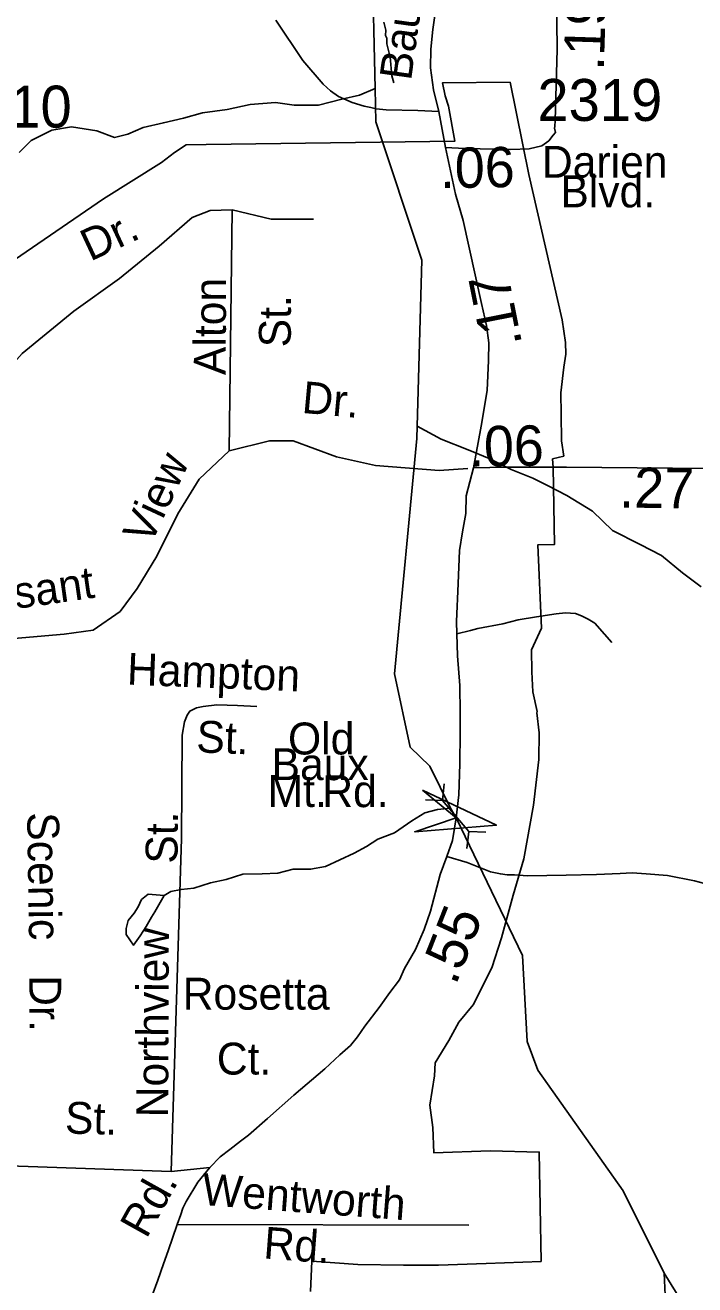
# Model space of a CAD drawing. Extents: x 1547597 to 1699558, y 810033 to 920809.
# Drawn here: x 1637998 to 1639992, y 878732 to 882486 of the extents above; entities that cross this region are included whole.
import ezdxf

# ---------------------------------------------------------------- set-up
doc = ezdxf.new("R2010")
doc.units = 0
for name, color, linetype in [('Exist Boundary Political City Limit New', 7, 'Continuous'), ('Exist Hydrographic Creek Single Shore', 7, 'Continuous'), ('Exist Hydrographic Misc Water Feature', 7, 'Continuous'), ('Exist Hydrographic Pond Under 1500 Sq Ft', 7, 'Continuous'), ('Exist Road Non-System Type 51', 7, 'Continuous'), ('Exist Road Non-System Type 51 Label', 7, 'Continuous'), ('Exist Road Secondary Mileage Hundredths English Label', 7, 'Continuous'), ('Exist Road Secondary Structure Pipe Attributed CELL', 7, 'Continuous'), ('Exist Road Secondary Structure Pipe CELL', 7, 'Continuous'), ('Exist Road Secondary Type 51 Attributed', 7, 'Continuous'), ('Exist Road Secondary Type 51 Label', 7, 'Continuous'), ('Exist Road Secondary Type 51 Number Label', 7, 'Continuous'), ('Map Preparation Boundary City Limit Buffer Line', 7, 'Continuous')]:
    doc.layers.add(name, color=color, linetype=linetype)

msp = doc.modelspace()

# ---------------------------------------------------------------- linework, layer by layer
at = {"layer": 'Exist Boundary Political City Limit New'}
msp.add_line((1639497.7, 882040.9), (1639597.6, 881608), dxfattribs=at)
for points in [[(1637965.7, 881786.3), (1638230.7, 881968.4), (1638403.5, 882076.8), (1638442.1, 882105.8), (1638477.3, 882129), (1638537.1, 882129.9), (1639277.7, 882140.5), (1639258.7, 882244), (1639248.7, 882275.1), (1639241.1, 882314), (1639442.3, 882315.5), (1639497.7, 882040.9)], [(1639597.6, 881608), (1639607.2, 881539.8), (1639608.5, 881505.3), (1639601.8, 881467), (1639593.4, 881390.2), (1639594.2, 881326.3), (1639595.6, 881247.2), (1639602.2, 881201.5), (1639568.8, 881193.3), (1639570.5, 881167.7), (1639574.2, 880938.2), (1639524.5, 880937.1), (1639535.3, 880688.6), (1639506.2, 880624.6), (1639506.9, 880558.7), (1639509.7, 880498.8), (1639522.5, 880440.6), (1639521.4, 880436.6), (1639529.2, 880376.6), (1639527.7, 880297.6), (1639512.2, 880161.2), (1639483.3, 880002), (1639451.4, 879893.5), (1639416.9, 879765.9), (1639387.4, 879676.6), (1639332, 879566.7), (1639289.3, 879515.4), (1639259.4, 879460.5), (1639219.4, 879393.9), (1639216.6, 879355.3), (1639203.1, 879267.7), (1639211.8, 879201.5), (1639215.3, 879125.4), (1639383.1, 879131.3), (1639529, 879127.8), (1639534.6, 878802.3), (1639534.6, 878802.3), (1639370.7, 878796.2), (1639228.7, 878790.5), (1639124.4, 878790.7), (1638988.5, 878792.8), (1638851.7, 878803.2), (1638848, 878712.1)]]:
    msp.add_lwpolyline(points, dxfattribs=at)
at = {"layer": 'Exist Hydrographic Creek Single Shore'}
for points in [[(1639039.7, 882297), (1639031, 882687.5), (1639195, 883153.6), (1639240, 883379.2), (1639254, 883871.3), (1639199, 884144.9), (1639005, 884647.8), (1638947, 884724.5), (1638900, 884925.7), (1638840, 885501.4), (1638503.9, 886713), (1638264, 887096.5), (1638229.6, 887185.5)], [(1639165, 881291), (1639179, 881785.1), (1639042, 882198.1), (1639039.7, 882297)], [(1639264.4, 880152.4), (1639203, 880277.8), (1639144.9, 880334.8), (1639098, 880552.4), (1639164, 881253.6), (1639165, 881291)], [(1639740, 877095.8), (1639594, 877404.1), (1639631, 877721.8), (1639896, 878277.6), (1639915, 878461.1), (1639901, 878766.7), (1639779, 879012), (1639525, 879371.8), (1639493, 879457.8), (1639479, 879714.1), (1639281.2, 880124), (1639264.4, 880152.4)]]:
    msp.add_lwpolyline(points, dxfattribs=at)
at = {"layer": 'Exist Hydrographic Misc Water Feature'}
for points in [[(1639095.9, 882314), (1639089.5, 882334.3), (1639084.4, 882390.4), (1639075.1, 882430.5), (1639075.3, 882446.5), (1639071.4, 882454.6), (1639071.7, 882470.6), (1639066.1, 882494.6)], [(1639039.7, 882297), (1638993.2, 882277), (1638941.2, 882264.9), (1638871.2, 882246.9), (1638799.2, 882246.8), (1638743.2, 882254.8), (1638667.4, 882248.8), (1638599.4, 882234.7), (1638525.4, 882224.7), (1638469.4, 882208.6), (1638409.3, 882194.7), (1638349.3, 882180.6), (1638303.5, 882160.6), (1638263.3, 882150.6), (1638211.4, 882170.6), (1638135.5, 882182.6), (1638077.4, 882172.5), (1638015.5, 882142.4), (1637979.4, 882106.4)], [(1639165, 881291), (1639236.6, 881252.1), (1639317.4, 881220.1), (1639379.4, 881194), (1639445.3, 881162), (1639509.4, 881136), (1639553.4, 881114), (1639611.3, 881084.2), (1639687.4, 881038), (1639747.4, 880979.9), (1639829.4, 880937.9), (1639893.4, 880905.9), (1639955.4, 880853.8), (1640011.4, 880811.9)], [(1639264.4, 880152.4), (1639225.7, 880148.9), (1639187.7, 880138.8), (1639149.8, 880114.8), (1639097.8, 880078.7), (1639047.7, 880060.7), (1639013.9, 880038.6), (1638977.8, 880018.6), (1638891.9, 879978.6), (1638847.8, 879970.6), (1638795.8, 879970.6), (1638749.9, 879958.5), (1638703.9, 879956.5), (1638645.9, 879956.4), (1638596, 879940.4), (1638550, 879930.4), (1638499.9, 879914.4), (1638462, 879910.3), (1638432, 879904.3), (1638411.4, 879892.1)], [(1640002.7, 878603), (1639901, 878766.7)]]:
    msp.add_lwpolyline(points, dxfattribs=at)
at = {"layer": 'Exist Hydrographic Pond Under 1500 Sq Ft'}
msp.add_lwpolyline([(1638411.4, 879892.1), (1638384, 879844.2), (1638374.1, 879828.1), (1638358, 879800.2), (1638340.1, 879772.1), (1638320.1, 879744.1), (1638298.1, 879776.1), (1638298.1, 879794.1), (1638304.1, 879818.1), (1638322.1, 879840.1), (1638334.1, 879858.2), (1638344, 879880.2), (1638364, 879896.2), (1638411.4, 879892.1)], dxfattribs=at)
at = {"layer": 'Exist Road Non-System Type 51'}
for points in [[(1639229.6, 882228.4), (1639166.8, 882231.2), (1639073.2, 882233.6), (1639042.9, 882236.4), (1639027, 882240.5), (1639007.4, 882244.5), (1638971.8, 882255.2), (1638931.4, 882273.3), (1638907.5, 882289.6), (1638885.7, 882309.6), (1638824.3, 882380.3), (1638744.1, 882500.8)], [(1637566.6, 880541.3), (1637571.7, 880781.5), (1637589.4, 881041.9), (1637665.2, 881143), (1637988.5, 881507), (1638142.6, 881633.4), (1638278.1, 881730.9), (1638396.8, 881826.9), (1638495.3, 881912.9), (1638548.4, 881933.1), (1638614.1, 881935.6)], [(1638614.1, 881935.6), (1638605.7, 881217.4)], [(1638614.1, 881935.6), (1638730.3, 881907.8), (1638856.6, 881907.8)], [(1639316.2, 881164.3), (1639230.4, 881158.6), (1639040.9, 881173.8), (1638924.7, 881199.1), (1638795.9, 881247.1), (1638725.3, 881247.1), (1638605.7, 881217.4)], [(1638605.7, 881217.4), (1638515.7, 881133.3), (1638452.5, 881029.7), (1638389.4, 880903.3), (1638331.3, 880807.2), (1638280.8, 880739), (1638199.9, 880683.3), (1638114, 880670.7), (1637965, 880658.1), (1637828.6, 880660.6), (1637745.3, 880650.5), (1637654.3, 880615.1), (1637566.6, 880541.3)], [(1639745.4, 880646.6), (1639723.8, 880670.8), (1639694.5, 880703.4), (1639674.5, 880715.7), (1639654.7, 880726.1), (1639636.8, 880732.4), (1639606.9, 880735), (1639579, 880731.4), (1639520.8, 880722.6), (1639466.6, 880713.5), (1639420.5, 880702.2), (1639346.2, 880687.5), (1639324, 880682), (1639283.8, 880672.4)], [(1638688.1, 880456), (1638630.3, 880458.5), (1638568.3, 880461), (1638528.2, 880455.4), (1638508.3, 880451.6), (1638488.1, 880441.8), (1638480, 880430), (1638471.8, 880409.9), (1638465.6, 880370), (1638462.8, 880062.1), (1638432.4, 879070)], [(1640229.6, 879857.9), (1640185.8, 879870.8), (1640056.6, 879913), (1640020.9, 879927.8), (1639991.1, 879936.2), (1639911.3, 879951.6), (1639847.4, 879956.7), (1639805.6, 879959.6), (1639769.6, 879958.1), (1639699.5, 879955.3), (1639609.6, 879952.9), (1639493.5, 879951.1), (1639455.5, 879953.7), (1639433.5, 879954.1), (1639413.5, 879956.5), (1639383.7, 879963.1), (1639314.2, 879990.4), (1639254.1, 880009)], [(1638432.4, 879070), (1637579.2, 879100.1), (1637418.8, 879103.8)], [(1638432.4, 879070), (1638548.1, 879081.8)], [(1638450.3, 878912.2), (1639319.1, 878910.5)]]:
    msp.add_lwpolyline(points, dxfattribs=at)
at = {"layer": 'Exist Road Secondary Structure Pipe Attributed CELL'}
msp.add_lwpolyline([(1639180.9, 880206.6), (1639401.2, 880101.9), (1639158.1, 880082.5), (1639281.2, 880124)], close=True, dxfattribs=at)
at = {"layer": 'Exist Road Secondary Structure Pipe CELL'}
for p, q in [((1639245.7, 880225.6), (1639240.4, 880175.1)), ((1639189.7, 880177.6), (1639240.4, 880175.1)), ((1639240.4, 880175.1), (1639319, 880083.2)), ((1639313.7, 880032.7), (1639319, 880083.2)), ((1639369.7, 880080.7), (1639319, 880083.2))]:
    msp.add_line(p, q, dxfattribs=at)
at = {"layer": 'Exist Road Secondary Type 51 Attributed'}
for points in [[(1639374.6, 883325.9), (1639360.1, 883257.5), (1639345.7, 883174.6), (1639341, 883079), (1639270.1, 882751.8), (1639247.3, 882656.1), (1639234.7, 882594.1), (1639222.3, 882546.3), (1639218, 882514.4), (1639211.8, 882472.5), (1639206.2, 882413.8), (1639204.7, 882358.6), (1639214.1, 882292.5), (1639229.6, 882228.4), (1639250, 882121)], [(1639250, 882121), (1639307.7, 882118.6), (1639444.6, 882115.5), (1639499.2, 882117.5), (1639536.3, 882126.2), (1639557.1, 882140.7), (1639570.5, 882157.8), (1639576.9, 882165.5), (1639574.6, 882178.3), (1639575.5, 882183.5), (1639575.9, 882201.5), (1639582.6, 882413.3), (1639579.8, 882662.1)], [(1639250, 882121), (1639279.4, 881982), (1639302.7, 881903.7), (1639356.8, 881656.3), (1639371.8, 881590.6), (1639378.9, 881539.2), (1639378.1, 881486.2), (1639373.4, 881397.2), (1639356, 881290.4), (1639333, 881166.2)], [(1639333, 881166.2), (1639311.7, 881083.3), (1639309.9, 881030.3), (1639300.7, 880975.5), (1639291.6, 880920.6), (1639287.1, 880822.4), (1639282.2, 880708.4), (1639283.8, 880672.4), (1639285.3, 880606.5), (1639292.5, 880518.3), (1639293.8, 880436.4), (1639293.2, 880376.4), (1639292.3, 880284.6), (1639289.7, 880192.6), (1639281.2, 880124), (1639270.5, 880056.7), (1639254.1, 880009), (1639233.6, 879955.2), (1639205.1, 879846.2), (1639185.9, 879790.8), (1639160.4, 879731.2), (1639127.4, 879675.1), (1639113.1, 879641.2), (1639083.7, 879603.3), (1639052.3, 879559), (1639009.7, 879503.3), (1638987.5, 879471.5), (1638967.1, 879445.7), (1638934.9, 879418.1), (1638890.7, 879376.4), (1638798, 879297.5), (1638719.4, 879228.2), (1638662.9, 879178.7), (1638638.7, 879160.8), (1638607.6, 879135.6), (1638578.5, 879113.4), (1638548.1, 879081.8), (1638511.8, 879038.1), (1638477.4, 878980.4), (1638467.2, 878960.6), (1638461.3, 878942.1), (1638450.3, 878912.2), (1638423.6, 878833.7), (1638409.5, 878794.5), (1638392.3, 878745.8), (1638375.5, 878700.4)], [(1639333, 881166.2), (1639430.6, 881168.3), (1639610, 881168.3), (1640031.2, 881164.7), (1640456, 881179.3), (1640503.8, 881178.5), (1640553.6, 881178.5), (1640618.5, 881177.7), (1640681.8, 881171.4), (1640734, 881161.1), (1640741.8, 881162), (1640800.4, 881146.7), (1640855, 881135.8), (1640922.2, 881122.3), (1640955.5, 881118.4), (1640989.5, 881116)]]:
    msp.add_lwpolyline(points, dxfattribs=at)
at = {"layer": 'Map Preparation Boundary City Limit Buffer Line'}
msp.add_line((1639497.7, 882040.9), (1639597.6, 881608), dxfattribs=at)
for points in [[(1637965.7, 881786.3), (1638230.7, 881968.4), (1638403.5, 882076.8), (1638442.1, 882105.8), (1638477.3, 882129), (1638537.1, 882129.9), (1639277.7, 882140.5), (1639258.7, 882244), (1639248.7, 882275.1), (1639241.1, 882314), (1639442.3, 882315.5), (1639497.7, 882040.9)], [(1639597.6, 881608), (1639607.2, 881539.8), (1639608.5, 881505.3), (1639601.8, 881467), (1639593.4, 881390.2), (1639594.2, 881326.3), (1639595.6, 881247.2), (1639602.2, 881201.5), (1639568.8, 881193.3), (1639570.5, 881167.7), (1639574.2, 880938.2), (1639524.5, 880937.1), (1639535.3, 880688.6), (1639506.2, 880624.6), (1639506.9, 880558.7), (1639509.7, 880498.8), (1639522.5, 880440.6), (1639521.4, 880436.6), (1639529.2, 880376.6), (1639527.7, 880297.6), (1639512.2, 880161.2), (1639483.3, 880002), (1639451.4, 879893.5), (1639416.9, 879765.9), (1639387.4, 879676.6), (1639332, 879566.7), (1639289.3, 879515.4), (1639259.4, 879460.5), (1639219.4, 879393.9), (1639216.6, 879355.3), (1639203.1, 879267.7), (1639211.8, 879201.5), (1639215.3, 879125.4), (1639383.1, 879131.3), (1639529, 879127.8), (1639534.6, 878802.3), (1639534.6, 878802.3), (1639370.7, 878796.2), (1639228.7, 878790.5), (1639124.4, 878790.7), (1638988.5, 878792.8), (1638851.7, 878803.2), (1638848, 878712.1)]]:
    msp.add_lwpolyline(points, dxfattribs=at)

# ---------------------------------------------------------------- texts
at = {"layer": 'Exist Road Non-System Type 51 Label'}
for s, rotation, p in [('Dr.', 24.9788, (1638191.6, 881780.8)), ('Alton', 89.7007, (1638594.8, 881442.9)), ('St.', 89.7007, (1638788.7, 881525.6)), ('Dr.', 354.7973, (1638819.7, 881330.6)), ('View', 64.9742, (1638371.2, 880933.7)), ('Pleasant', 8.1078, (1637718.5, 880710.4)), ('Hampton', 357.7266, (1638299.6, 880520.9)), ('St.', 357.7266, (1638506.3, 880319.1)), ('Scenic', 270.8382, (1638003.4, 880139.8)), ('St.', 89.4677, (1638451.2, 879987)), ('Northview', 89.747, (1638423.3, 879231.2)), ('Dr.', 270.287, (1638009.8, 879654.9)), ('St.', 358.5921, (1638115.4, 879183.3)), ('Wentworth', 355.6729, (1638521.8, 878970.7)), ('Rd.', 355.6729, (1638705.5, 878811.2))]:
    msp.add_text(s, height=95, rotation=rotation, dxfattribs=at).set_placement(p)
for s, p in [('Old', (1638780.6, 880312.7)), ('Baux', (1638731.6, 880236.2)), ('Mt.', (1638719.8, 880156.2)), ('Rd.', (1638882.7, 880155.8)), ('Rosetta', (1638466.8, 879552.3)), ('Ct.', (1638568.5, 879358.9))]:
    msp.add_text(s, height=95, dxfattribs=at).set_placement(p)
at = {"layer": 'Exist Road Secondary Mileage Hundredths English Label'}
for s, rotation, p in [('.19', 88.1856, (1639721.2, 882349)), ('.06', 0.8776, (1639233.6, 881999.9)), ('.17', 101.2761, (1639478.5, 881535.2)), ('.06', 0.8776, (1639320.4, 881170.3)), ('.27', 359.2391, (1639766.6, 881048.5)), ('.55', 68.4499, (1639280.1, 879622.2))]:
    msp.add_text(s, height=120, rotation=rotation, dxfattribs=at).set_placement(p)
at = {"layer": 'Exist Road Secondary Type 51 Label'}
for s, rotation, p in [('Baux', 82.1671, (1639147, 882318.3)), ('Rd.', 60.8401, (1638358.8, 878867.3))]:
    msp.add_text(s, height=95, rotation=rotation, dxfattribs=at).set_placement(p)
for s, p in [('Darien', (1639536.8, 882031.1)), ('Blvd.', (1639591.9, 881942.9))]:
    msp.add_text(s, height=95, dxfattribs=at).set_placement(p)
at = {"layer": 'Exist Road Secondary Type 51 Number Label'}
for s, p in [('2319', (1639523.5, 882200.3)), ('2310', (1637764.5, 882180.4))]:
    msp.add_text(s, height=125, dxfattribs=at).set_placement(p)

doc.saveas('drawing.dxf')
